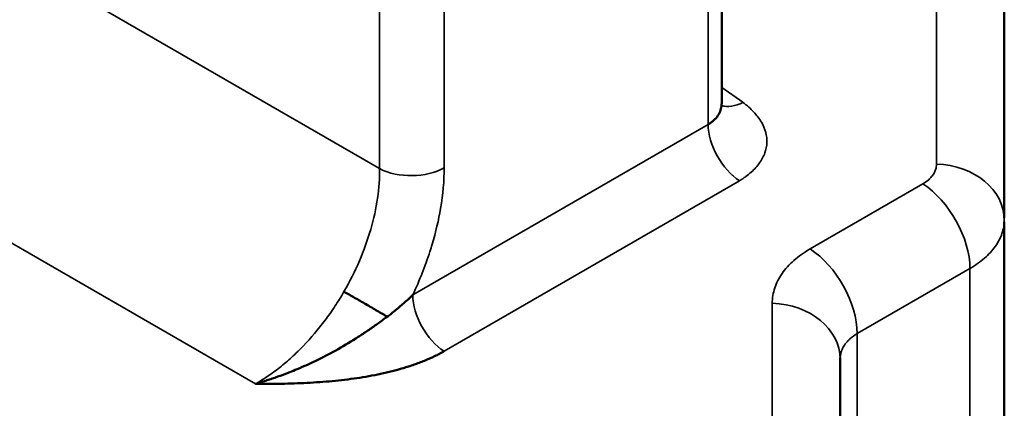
# Model space of a CAD drawing. Header units: millimetres. Extents: x 0 to 14369, y -869 to 2970.
# Tile 769 of 787: x 3869 to 3886, y 1927 to 1934. Entities that reach past the tile are written whole.
import ezdxf

# ---------------------------------------------------------------- set-up
doc = ezdxf.new("R2010")
doc.units = ezdxf.units.MM
doc.header["$LTSCALE"] = 10
doc.layers.add('Sichtbar (ISO)', color=7, linetype='Continuous', lineweight=50)
doc.layers.add('Sichtbar schmal (ISO)', color=7, linetype='Continuous', lineweight=35)

msp = doc.modelspace()

# ---------------------------------------------------------------- linework, layer by layer
at = {"layer": 'Sichtbar (ISO)'}
for p, q in [((3886.114, 1930.5), (3886.114, 1939.72)), ((3881.298, 1932.442), (3881.298, 1938.661)), ((3881.486, 1931.22), (3881.486, 1931.221)), ((3886.114, 1930.436), (3886.114, 1920.706)), ((3883.314, 1928.092), (3883.314, 1928.121)), ((3883.314, 1928.092), (3883.314, 1925.928))]:
    msp.add_line(p, q, dxfattribs=at)
msp.add_ellipse((3884.114, 1928.475), major_axis=(0.71, -0.689), ratio=0.533749, start_param=3.040901, end_param=3.044933, dxfattribs=at)
for points, knots in [([(3881.295, 1932.442), (3881.295, 1932.438), (3881.295, 1932.434), (3881.294, 1932.429), (3881.293, 1932.397), (3881.287, 1932.365), (3881.276, 1932.334), (3881.266, 1932.303), (3881.251, 1932.273), (3881.231, 1932.244), (3881.212, 1932.216), (3881.188, 1932.189), (3881.16, 1932.164), (3881.146, 1932.151), (3881.131, 1932.139), (3881.115, 1932.128), (3881.107, 1932.122), (3881.099, 1932.116), (3881.091, 1932.111), (3881.082, 1932.105), (3881.073, 1932.1), (3881.064, 1932.095)], [0.4836169, 0.4836169, 0.4836169, 0.4836169, 0.5002879, 0.5002879, 0.5002879, 0.6267316, 0.6267316, 0.6267316, 0.7520851, 0.7520851, 0.7520851, 0.8760976, 0.8760976, 0.8760976, 0.9379437, 0.9379437, 0.9379437, 0.9689255, 0.9689255, 0.9689255, 1, 1, 1, 1]), ([(3874.856, 1929.244), (3874.884, 1929.228), (3874.942, 1929.194), (3875.067, 1929.123), (3875.198, 1929.047), (3875.329, 1928.972), (3875.424, 1928.916), (3875.501, 1928.872), (3875.556, 1928.84), (3875.585, 1928.824), (3875.597, 1928.817)], [0, 0, 0, 0, 0.1256857, 0.2513713, 0.5027427, 0.6284283, 0.754114, 0.8797997, 0.9426425, 0.999946, 0.999946, 0.999946, 0.999946]), ([(3875.597, 1928.817), (3875.62, 1928.834), (3875.668, 1928.874), (3875.767, 1928.951), (3875.865, 1929.04), (3875.962, 1929.122), (3876.007, 1929.166), (3876.029, 1929.188)], [0.0000029, 0.0000029, 0.0000029, 0.0000029, 0.1459455, 0.3167564, 0.6583782, 0.8291891, 0.9999972, 0.9999972, 0.9999972, 0.9999972]), ([(3874.759, 1928.266), (3874.873, 1928.331), (3874.986, 1928.4), (3875.097, 1928.471), (3875.153, 1928.507), (3875.208, 1928.543), (3875.262, 1928.581), (3875.317, 1928.618), (3875.371, 1928.656), (3875.425, 1928.694), (3875.452, 1928.712), (3875.479, 1928.731), (3875.506, 1928.752), (3875.532, 1928.773), (3875.559, 1928.796), (3875.585, 1928.811), (3875.589, 1928.813), (3875.593, 1928.815), (3875.597, 1928.817)], [0.6119583, 0.6119583, 0.6119583, 0.6119583, 0.7649479, 0.7649479, 0.7649479, 0.8414427, 0.8414427, 0.8414427, 0.9179374, 0.9179374, 0.9179374, 0.9561848, 0.9561848, 0.9561848, 0.9944322, 0.9944322, 0.9944322, 0.9999914, 0.9999914, 0.9999914, 0.9999914]), ([(3876.565, 1928.227), (3876.538, 1928.212), (3876.511, 1928.197), (3876.483, 1928.183), (3876.456, 1928.169), (3876.428, 1928.156), (3876.4, 1928.143), (3876.344, 1928.116), (3876.287, 1928.091), (3876.228, 1928.067), (3876.199, 1928.055), (3876.169, 1928.044), (3876.14, 1928.033), (3876.11, 1928.021), (3876.08, 1928.01), (3876.05, 1928), (3876.02, 1927.989), (3875.989, 1927.979), (3875.958, 1927.969), (3875.927, 1927.959), (3875.896, 1927.95), (3875.865, 1927.94), (3875.803, 1927.922), (3875.739, 1927.904), (3875.675, 1927.888), (3875.611, 1927.872), (3875.546, 1927.856), (3875.48, 1927.842), (3875.348, 1927.814), (3875.213, 1927.79), (3875.076, 1927.77), (3874.938, 1927.75), (3874.798, 1927.733), (3874.656, 1927.72), (3874.515, 1927.707), (3874.371, 1927.697), (3874.226, 1927.689), (3874.153, 1927.685), (3874.08, 1927.682), (3874.007, 1927.68), (3873.934, 1927.677), (3873.861, 1927.675), (3873.787, 1927.674), (3873.751, 1927.673), (3873.714, 1927.672), (3873.677, 1927.672), (3873.64, 1927.671), (3873.603, 1927.671), (3873.567, 1927.671), (3873.53, 1927.671), (3873.493, 1927.67), (3873.456, 1927.67), (3873.419, 1927.67), (3873.382, 1927.67), (3873.345, 1927.671)], [0, 0, 0, 0, 0.03125, 0.03125, 0.03125, 0.0625, 0.0625, 0.0625, 0.125, 0.125, 0.125, 0.15625, 0.15625, 0.15625, 0.1875, 0.1875, 0.1875, 0.21875, 0.21875, 0.21875, 0.25, 0.25, 0.25, 0.3125, 0.3125, 0.3125, 0.375, 0.375, 0.375, 0.5, 0.5, 0.5, 0.625, 0.625, 0.625, 0.75, 0.75, 0.75, 0.8125, 0.8125, 0.8125, 0.875, 0.875, 0.875, 0.90625, 0.90625, 0.90625, 0.9375, 0.9375, 0.9375, 0.96875, 0.96875, 0.96875, 1, 1, 1, 1]), ([(3873.932, 1927.872), (3873.973, 1927.888), (3874.015, 1927.905), (3874.056, 1927.922), (3874.175, 1927.971), (3874.294, 1928.025), (3874.411, 1928.082), (3874.528, 1928.139), (3874.645, 1928.201), (3874.759, 1928.266)], [0.2529657, 0.2529657, 0.2529657, 0.2529657, 0.3059791, 0.3059791, 0.3059791, 0.4589687, 0.4589687, 0.4589687, 0.6119583, 0.6119583, 0.6119583, 0.6119583]), ([(3873.345, 1927.671), (3873.352, 1927.673), (3873.36, 1927.675), (3873.367, 1927.677), (3873.374, 1927.679), (3873.382, 1927.681), (3873.389, 1927.684), (3873.404, 1927.688), (3873.418, 1927.693), (3873.433, 1927.697), (3873.462, 1927.706), (3873.492, 1927.715), (3873.521, 1927.725), (3873.551, 1927.735), (3873.58, 1927.744), (3873.61, 1927.754), (3873.64, 1927.764), (3873.669, 1927.775), (3873.699, 1927.785), (3873.758, 1927.806), (3873.818, 1927.828), (3873.877, 1927.851), (3873.896, 1927.858), (3873.914, 1927.865), (3873.932, 1927.872)], [0, 0, 0, 0, 0.0095618, 0.0095618, 0.0095618, 0.0191237, 0.0191237, 0.0191237, 0.0382474, 0.0382474, 0.0382474, 0.0764948, 0.0764948, 0.0764948, 0.1147422, 0.1147422, 0.1147422, 0.1529896, 0.1529896, 0.1529896, 0.2294844, 0.2294844, 0.2294844, 0.2529657, 0.2529657, 0.2529657, 0.2529657])]:
    msp.add_open_spline(points, degree=3, knots=knots, dxfattribs=at)
at = {"layer": 'Sichtbar schmal (ISO)'}
for p, q in [((3884.959, 1931.417), (3884.958, 1941.402)), ((3881.064, 1932.095), (3881.064, 1938.491)), ((3875.463, 1931.34), (3875.463, 1937.762)), ((3864.865, 1937.459), (3875.463, 1931.34)), ((3876.564, 1937.328), (3876.564, 1931.356)), ((3862.747, 1933.79), (3873.345, 1927.671)), ((3881.657, 1932.47), (3881.298, 1932.723)), ((3876.029, 1929.188), (3881.064, 1932.095)), ((3876.565, 1928.227), (3881.6, 1931.133)), ((3882.803, 1929.971), (3884.724, 1931.08)), ((3885.528, 1929.637), (3883.607, 1928.528)), ((3885.528, 1919.9), (3885.528, 1929.637)), ((3882.158, 1926.841), (3882.158, 1929.045)), ((3883.606, 1928.528), (3883.606, 1918.397))]:
    msp.add_line(p, q, dxfattribs=at)
for centre, major_axis, ratio, start_param, end_param in [((3881.687, 1933.105), (-0.461, -0.654), 0.575771, 0.171114, 0.836246), ((3881.638, 1931.773), (-0.406, 0.704), 0.577351, 0.800205, 2.28913), ((3884.914, 1930.464), (1.2, 0), 0.794556, 0, 1.533781), ((3875.999, 1931.683), (-0.8, 0), 0.57735, 0.837758, 2.356194), ((3884.68, 1930.127), (-0.6, 1.039), 0.57735, 3.926991, 5.445427), ((3882.758, 1929.018), (-0.6, 1.039), 0.57735, 3.926991, 5.445427), ((3876.594, 1928.862), (0.4, -0.693), 0.57735, 3.926957, 5.445427), ((3882.114, 1928.092), (1.2, 0), 0.794556, 0, 1.533781)]:
    msp.add_ellipse(centre, major_axis=major_axis, ratio=ratio, start_param=start_param, end_param=end_param, dxfattribs=at)
for points, knots in [([(3881.657, 1932.47), (3881.675, 1932.456), (3881.692, 1932.443), (3881.709, 1932.429), (3881.725, 1932.416), (3881.741, 1932.402), (3881.757, 1932.389), (3881.787, 1932.361), (3881.816, 1932.333), (3881.842, 1932.305), (3881.894, 1932.249), (3881.938, 1932.192), (3881.972, 1932.134), (3882.006, 1932.076), (3882.031, 1932.017), (3882.046, 1931.958), (3882.062, 1931.899), (3882.069, 1931.84), (3882.066, 1931.782), (3882.064, 1931.723), (3882.052, 1931.665), (3882.031, 1931.608), (3882.01, 1931.551), (3881.981, 1931.494), (3881.942, 1931.44), (3881.903, 1931.385), (3881.855, 1931.332), (3881.798, 1931.28), (3881.769, 1931.255), (3881.739, 1931.23), (3881.706, 1931.205), (3881.689, 1931.193), (3881.672, 1931.181), (3881.654, 1931.169), (3881.637, 1931.157), (3881.618, 1931.145), (3881.6, 1931.133)], [0, 0, 0, 0, 0.03125, 0.03125, 0.03125, 0.0625, 0.0625, 0.0625, 0.125, 0.125, 0.125, 0.25, 0.25, 0.25, 0.375, 0.375, 0.375, 0.5, 0.5, 0.5, 0.625, 0.625, 0.625, 0.75, 0.75, 0.75, 0.875, 0.875, 0.875, 0.9375, 0.9375, 0.9375, 0.96875, 0.96875, 0.96875, 1, 1, 1, 1]), ([(3884.724, 1931.08), (3884.762, 1931.102), (3884.795, 1931.126), (3884.825, 1931.152), (3884.834, 1931.16), (3884.843, 1931.168), (3884.851, 1931.176), (3884.868, 1931.194), (3884.884, 1931.213), (3884.898, 1931.233), (3884.911, 1931.252), (3884.923, 1931.272), (3884.932, 1931.293), (3884.936, 1931.302), (3884.94, 1931.312), (3884.943, 1931.322), (3884.953, 1931.353), (3884.958, 1931.385), (3884.959, 1931.417)], [0.0000031, 0.0000031, 0.0000031, 0.0000031, 0.253978, 0.253978, 0.253978, 0.3333333, 0.3333333, 0.3333333, 0.5000008, 0.5000008, 0.5000008, 0.6666667, 0.6666667, 0.6666667, 0.7460225, 0.7460225, 0.7460225, 0.9999966, 0.9999966, 0.9999966, 0.9999966]), ([(3876.029, 1929.188), (3876.145, 1929.436), (3876.243, 1929.681), (3876.322, 1929.928), (3876.335, 1929.969), (3876.348, 1930.011), (3876.36, 1930.052), (3876.421, 1930.258), (3876.469, 1930.463), (3876.503, 1930.662), (3876.544, 1930.901), (3876.564, 1931.132), (3876.564, 1931.356)], [0, 0, 0, 0, 0.3333333, 0.3333333, 0.3333333, 0.3893156, 0.3893156, 0.3893156, 0.6666667, 0.6666667, 0.6666667, 1, 1, 1, 1]), ([(3882.158, 1929.045), (3882.159, 1929.135), (3882.173, 1929.222), (3882.201, 1929.306), (3882.229, 1929.391), (3882.271, 1929.473), (3882.325, 1929.551), (3882.38, 1929.629), (3882.447, 1929.704), (3882.527, 1929.774), (3882.607, 1929.845), (3882.699, 1929.911), (3882.802, 1929.971)], [0.0000012, 0.0000012, 0.0000012, 0.0000012, 0.25, 0.25, 0.25, 0.5, 0.5, 0.5, 0.75, 0.75, 0.75, 0.9999989, 0.9999989, 0.9999989, 0.9999989]), ([(3873.345, 1927.671), (3873.38, 1927.69), (3873.451, 1927.732), (3873.591, 1927.823), (3873.764, 1927.95), (3873.968, 1928.125), (3874.232, 1928.382), (3874.48, 1928.674), (3874.704, 1928.993), (3874.807, 1929.159), (3874.856, 1929.244)], [0, 0, 0, 0, 0.0625, 0.125, 0.25, 0.375, 0.5, 0.75, 0.875, 1, 1, 1, 1]), ([(3883.606, 1928.528), (3883.561, 1928.502), (3883.519, 1928.472), (3883.482, 1928.439), (3883.47, 1928.428), (3883.459, 1928.417), (3883.449, 1928.406), (3883.427, 1928.383), (3883.407, 1928.358), (3883.39, 1928.333), (3883.373, 1928.308), (3883.359, 1928.282), (3883.348, 1928.256), (3883.342, 1928.243), (3883.337, 1928.23), (3883.333, 1928.217), (3883.32, 1928.176), (3883.314, 1928.134), (3883.314, 1928.092)], [0.0000015, 0.0000015, 0.0000015, 0.0000015, 0.252968, 0.252968, 0.252968, 0.3333333, 0.3333333, 0.3333333, 0.500747, 0.500747, 0.500747, 0.6666667, 0.6666667, 0.6666667, 0.7481662, 0.7481662, 0.7481662, 0.9999978, 0.9999978, 0.9999978, 0.9999978])]:
    msp.add_open_spline(points, degree=3, knots=knots, dxfattribs=at)
for points in [[(3874.856, 1929.244), (3875.052, 1929.584), (3875.364, 1930.309), (3875.468, 1931.017), (3875.463, 1931.34)], [(3885.528, 1929.637), (3885.621, 1929.691), (3885.787, 1929.809), (3885.972, 1930.012), (3886.087, 1930.233), (3886.114, 1930.387), (3886.114, 1930.464)]]:
    msp.add_open_spline(points, degree=3, dxfattribs=at)

doc.saveas('drawing.dxf')
